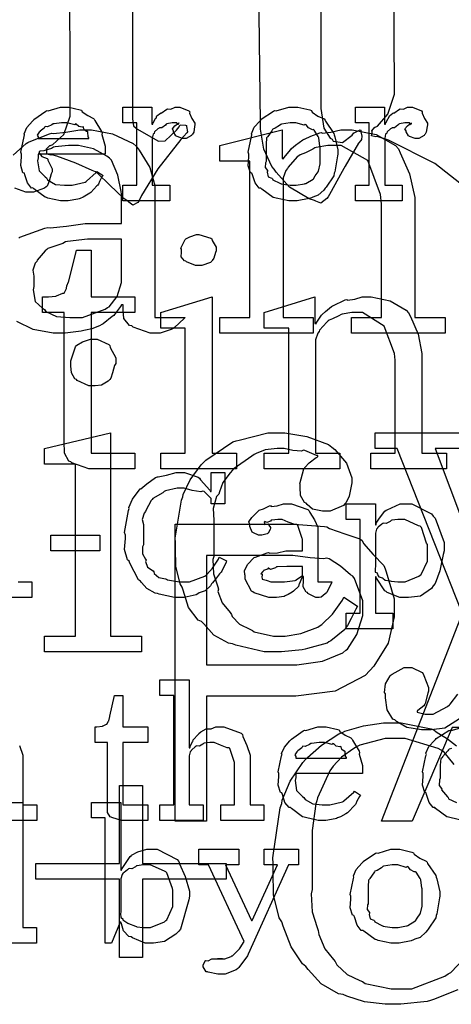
# Model space of a CAD drawing. Extents: x 0 to 8.5, y 0 to 11.
# Tile 335 of 379: x 5.266 to 5.65, y 7.796 to 8.67. Entities that reach past the tile are written whole.
import ezdxf

# ---------------------------------------------------------------- set-up
doc = ezdxf.new("R2010")
doc.units = 0
doc.layers.get('0').update_dxf_attribs({"linetype": 'CONTINUOUS'})

msp = doc.modelspace()

# ---------------------------------------------------------------- linework, layer by layer
at = {"color": 0}
for points in [[(5.66694, 8.51736), (5.63499, 8.54264), (5.59369, 8.56347), (5.58382, 8.56651), (5.58263, 8.56625), (5.57861, 8.56722), (5.57921, 8.57021), (5.57926, 8.57064), (5.57926, 8.57064), (5.57889, 8.57172), (5.5816, 8.57476), (5.58208, 8.57497), (5.58393, 8.57574), (5.59332, 8.58637), (5.59901, 8.60422), (5.59901, 8.61014), (5.59836, 8.74511)], [(5.36649, 8.73232), (5.36649, 8.58431), (5.36649, 8.58225), (5.36746, 8.57601), (5.36974, 8.57389), (5.37039, 8.57346), (5.38949, 8.56261), (5.38949, 8.5625), (5.39561, 8.56287), (5.40576, 8.57232), (5.40793, 8.57519), (5.40793, 8.57519), (5.40901, 8.57687), (5.41374, 8.57671), (5.41444, 8.57628), (5.41461, 8.57557), (5.41547, 8.57064), (5.41488, 8.56999), (5.40956, 8.56386), (5.38911, 8.53787), (5.37451, 8.51421), (5.37213, 8.50922), (5.37115, 8.50803), (5.36675, 8.50564), (5.36322, 8.50831), (5.36236, 8.50922), (5.35894, 8.51161), (5.34625, 8.52365), (5.33589, 8.53386), (5.33371, 8.53526), (5.33074, 8.5364), (5.31629, 8.54292), (5.29932, 8.54926), (5.29508, 8.55024), (5.294, 8.55003), (5.29036, 8.55078), (5.29058, 8.55344), (5.29053, 8.55393), (5.29053, 8.55393), (5.29025, 8.55561), (5.29318, 8.55849), (5.29378, 8.55871), (5.29585, 8.5594), (5.30567, 8.56836), (5.31119, 8.58475), (5.31114, 8.58908), (5.31093, 8.7321)], [(5.53386, 8.7091), (5.53386, 8.59733), (5.53386, 8.59153), (5.53629, 8.57406), (5.54215, 8.56515), (5.54383, 8.56413), (5.54482, 8.56261), (5.55306, 8.56142), (5.56164, 8.56788), (5.56293, 8.56999), (5.56326, 8.56988), (5.56858, 8.57264), (5.56922, 8.57215), (5.56922, 8.57086), (5.57021, 8.56689), (5.56972, 8.56386), (5.56922, 8.56304), (5.56722, 8.5606), (5.55539, 8.54021), (5.55425, 8.53808), (5.55257, 8.53538), (5.54156, 8.51519), (5.54036, 8.51313), (5.53917, 8.51139), (5.5339, 8.50738), (5.52919, 8.50922), (5.528, 8.50988), (5.52333, 8.51124), (5.50608, 8.52175), (5.49414, 8.53494), (5.49219, 8.53765), (5.49018, 8.53982), (5.48318, 8.55533), (5.48025, 8.57303), (5.48025, 8.57889), (5.48025, 8.57889), (5.47831, 8.72385)], [(5.26058, 8.55013), (5.27208, 8.56044), (5.27354, 8.56131), (5.27474, 8.56196), (5.29286, 8.56907), (5.29503, 8.56956), (5.29628, 8.56917), (5.30735, 8.57047), (5.31988, 8.5726), (5.32411, 8.5726), (5.33024, 8.5726), (5.34868, 8.56896), (5.36714, 8.56049), (5.3699, 8.55806), (5.37244, 8.55458), (5.38194, 8.53917), (5.38639, 8.52306), (5.38639, 8.51768), (5.38639, 8.40593), (5.41331, 8.40593), (5.41233, 8.405), (5.40375, 8.39686), (5.40267, 8.39615), (5.40093, 8.39512), (5.391, 8.39204), (5.38769, 8.39204), (5.38226, 8.39204), (5.36724, 8.39729), (5.366, 8.39833), (5.36393, 8.39882), (5.35878, 8.40494), (5.3584, 8.41271), (5.3584, 8.41525), (5.3584, 8.41721), (5.35667, 8.41721), (5.35596, 8.41547), (5.35058, 8.40847), (5.34993, 8.40767), (5.34842, 8.40679), (5.34039, 8.40022), (5.33931, 8.39963), (5.33713, 8.39849), (5.3304, 8.39572), (5.32497, 8.39458), (5.32346, 8.39421), (5.32096, 8.39367), (5.30686, 8.39204), (5.30219, 8.39204), (5.30219, 8.39204), (5.29622, 8.39204), (5.27843, 8.39512), (5.26383, 8.40235)], [(5.26551, 8.47624), (5.26644, 8.47721), (5.28868, 8.48525), (5.29135, 8.48579), (5.2934, 8.48551), (5.30806, 8.48708), (5.32449, 8.48926), (5.32997, 8.48926), (5.35667, 8.48926), (5.35667, 8.51531), (5.35639, 8.51779), (5.35363, 8.53233), (5.34776, 8.54557), (5.34603, 8.54742), (5.34375, 8.5491), (5.33192, 8.55556), (5.31858, 8.55871), (5.31413, 8.55871), (5.30974, 8.55871), (5.29785, 8.55746), (5.29656, 8.55718), (5.29454, 8.5561), (5.28787, 8.55388), (5.28456, 8.5535), (5.28375, 8.55306), (5.28375, 8.5524), (5.28347, 8.55197), (5.28592, 8.54899), (5.29069, 8.54704), (5.29135, 8.54633), (5.29139, 8.54557), (5.29525, 8.53787), (5.29525, 8.53526), (5.29432, 8.53347), (5.29249, 8.52701), (5.29069, 8.52263), (5.28982, 8.52181), (5.28847, 8.52061), (5.27869, 8.51704), (5.2755, 8.51704), (5.27192, 8.51704), (5.2621, 8.52083)], [(5.67285, 8.10867), (5.60146, 8.28944), (5.58192, 8.28944), (5.58192, 8.30333), (5.66222, 8.30333)], [(5.66222, 8.28944), (5.63531, 8.28944), (5.68739, 8.15099)], [(5.26503, 8.17085), (5.27718, 8.17085), (5.27718, 8.15696), (5.23899, 8.15696)], [(5.65685, 8.04921), (5.64393, 8.04107), (5.63157, 8.03944), (5.6275, 8.03944), (5.6275, 8.03944), (5.62315, 8.03944), (5.61025, 8.04172), (5.60092, 8.04688), (5.5995, 8.04833), (5.59771, 8.04904), (5.59256, 8.05735), (5.59104, 8.06788), (5.59104, 8.07135), (5.59022, 8.07281), (5.5911, 8.08046), (5.59538, 8.0874), (5.59625, 8.08849), (5.597, 8.08897), (5.60764, 8.095), (5.61122, 8.095), (5.61453, 8.095), (5.62369, 8.09033), (5.62446, 8.08936), (5.62511, 8.08772), (5.62924, 8.07726), (5.62924, 8.07374), (5.62869, 8.072), (5.62651, 8.06299), (5.62597, 8.06222), (5.62522, 8.06076), (5.61985, 8.05658), (5.61925, 8.05638), (5.61925, 8.05507), (5.61925, 8.05507), (5.62642, 8.05333), (5.62879, 8.05333), (5.63357, 8.05333), (5.64632, 8.06022), (5.64789, 8.06158), (5.64854, 8.06222), (5.65549, 8.07124)], [(5.65528, 7.80865), (5.63368, 7.79981), (5.63118, 7.79915), (5.62819, 7.79829), (5.60471, 7.79568), (5.5969, 7.79568), (5.5969, 7.79568), (5.59076, 7.79568), (5.57254, 7.79785), (5.55675, 7.80296), (5.5535, 7.80436), (5.54937, 7.80512), (5.53418, 7.81386), (5.52257, 7.82661), (5.52029, 7.82932), (5.51758, 7.83154), (5.50743, 7.84662), (5.50028, 7.86496), (5.49903, 7.86882), (5.49675, 7.8724), (5.49181, 7.89296), (5.49143, 7.91379), (5.49143, 7.92068), (5.49104, 7.92572), (5.49772, 7.97021), (5.49903, 7.97407), (5.49929, 7.977), (5.50657, 7.99397), (5.51779, 8.01053), (5.52007, 8.01313), (5.52192, 8.01503), (5.53444, 8.02593), (5.54964, 8.03586), (5.55285, 8.03722), (5.55518, 8.03819), (5.57167, 8.04292), (5.58925, 8.04568), (5.59517, 8.04568), (5.60493, 8.04568), (5.63162, 8.04047), (5.63422, 8.03939), (5.63618, 8.03771), (5.64632, 8.03142), (5.65419, 8.02533)], [(5.6595, 7.95893), (5.64817, 7.96149), (5.64697, 7.96197), (5.64556, 7.96224), (5.63564, 7.96957), (5.63482, 7.97043), (5.63363, 7.97038), (5.62989, 7.97499), (5.62765, 7.98221), (5.62722, 7.98346), (5.62597, 7.98383), (5.62397, 7.99035), (5.62462, 7.99804), (5.62462, 8.0006), (5.62397, 8.00222), (5.62696, 8.0165), (5.62744, 8.01774), (5.62701, 8.01878), (5.62956, 8.02458), (5.63476, 8.03011), (5.63569, 8.03097), (5.63618, 8.03168), (5.64725, 8.03879), (5.64849, 8.03922), (5.64942, 8.03885), (5.66092, 8.04226)], [(5.65218, 8.00885), (5.64318, 8.01964), (5.64051, 8.02138), (5.63781, 8.02285), (5.60872, 8.03179), (5.59907, 8.03179), (5.59082, 8.03179), (5.56836, 8.02582), (5.56608, 8.02463), (5.56299, 8.02289), (5.55225, 8.01535), (5.54476, 8.00717), (5.54329, 8.0051), (5.54178, 8.00299), (5.53093, 7.97922), (5.53028, 7.97646), (5.52946, 7.97374), (5.52615, 7.95008), (5.52615, 7.94217), (5.52615, 7.89768), (5.52522, 7.89393), (5.52604, 7.87787), (5.53049, 7.86393), (5.53136, 7.86122), (5.53201, 7.85775), (5.53743, 7.84506), (5.54486, 7.83561), (5.54656, 7.83365), (5.5479, 7.83089), (5.55713, 7.82221), (5.56847, 7.81694), (5.57086, 7.81586), (5.57324, 7.81429), (5.59619, 7.80957), (5.60385, 7.80957), (5.61458, 7.80957), (5.64388, 7.82064), (5.64681, 7.82281), (5.64914, 7.82394), (5.66092, 7.83643)], [(5.26611, 8.02572), (5.26932, 8.01714), (5.26932, 8.01426), (5.26932, 7.97282), (5.28168, 7.97282), (5.28168, 7.95893), (5.24328, 7.95893)], [(5.64963, 8.02306), (5.64768, 8.02229), (5.64719, 8.02186), (5.64638, 8.02078), (5.64187, 8.0154), (5.64154, 8.01471), (5.64031, 8.01406), (5.6396, 8.00803), (5.6396, 8.00603), (5.6396, 7.99647), (5.639, 7.99511), (5.63889, 7.99013), (5.641, 7.98747), (5.64133, 7.98671), (5.6409, 7.98622), (5.64615, 7.97988), (5.64675, 7.97933), (5.64714, 7.97831), (5.65419, 7.97487)], [(5.243, 7.9751), (5.26904, 7.9751), (5.26904, 7.86399), (5.28142, 7.86399), (5.28142, 7.8501), (5.25537, 7.8501)]]:
    msp.add_lwpolyline(points, dxfattribs=at)
for points in [[(5.30681, 8.50939), (5.30268, 8.50939), (5.2915, 8.51193), (5.29031, 8.51243), (5.2889, 8.51269), (5.27897, 8.52001), (5.27815, 8.52089), (5.27696, 8.52083), (5.27322, 8.52544), (5.271, 8.53267), (5.27056, 8.5339), (5.26932, 8.53429), (5.26731, 8.54081), (5.26796, 8.5485), (5.26796, 8.55106), (5.26731, 8.55263), (5.27029, 8.56674), (5.27078, 8.56799), (5.27035, 8.56901), (5.27279, 8.57465), (5.27772, 8.58014), (5.2786, 8.581), (5.27908, 8.58176), (5.28956, 8.58919), (5.29075, 8.58968), (5.29172, 8.58931), (5.30251, 8.59272), (5.30615, 8.59272), (5.30994, 8.59272), (5.32021, 8.59039), (5.32135, 8.5899), (5.322, 8.58854), (5.32682, 8.58513), (5.33187, 8.58274), (5.33263, 8.58188), (5.33311, 8.58078), (5.33914, 8.57112), (5.33957, 8.56993), (5.33919, 8.56836), (5.34218, 8.55817), (5.34218, 8.55474), (5.34218, 8.55106), (5.28293, 8.55106), (5.28293, 8.54758), (5.28222, 8.54497), (5.28358, 8.53618), (5.2889, 8.53088), (5.2901, 8.52979), (5.29113, 8.52815), (5.29812, 8.52408), (5.30626, 8.52328), (5.30897, 8.52328), (5.3131, 8.52328), (5.32443, 8.52599), (5.32547, 8.52653), (5.32568, 8.52686), (5.33442, 8.53456), (5.33501, 8.53543), (5.34044, 8.53196), (5.33946, 8.53076), (5.33718, 8.52658), (5.33632, 8.52414), (5.33589, 8.52349), (5.3349, 8.52279), (5.32943, 8.51688), (5.32872, 8.51633), (5.32721, 8.5154), (5.32264, 8.51269), (5.32004, 8.51167), (5.31917, 8.51133), (5.31799, 8.51085), (5.30957, 8.50939), (5.30681, 8.50939)], [(5.35792, 8.52328), (5.37028, 8.52328), (5.37028, 8.57883), (5.35792, 8.57883), (5.35792, 8.59272), (5.38374, 8.59272), (5.38374, 8.57753), (5.3846, 8.57753), (5.3846, 8.57753), (5.38493, 8.57872), (5.3871, 8.58251), (5.38743, 8.58296), (5.38743, 8.58296), (5.38813, 8.58496), (5.39133, 8.5874), (5.39176, 8.58772), (5.39204, 8.58746), (5.39708, 8.59099), (5.39763, 8.59119), (5.39763, 8.5911), (5.40056, 8.59082), (5.40435, 8.59272), (5.40565, 8.59272), (5.40858, 8.59272), (5.41661, 8.58931), (5.41737, 8.5886), (5.4171, 8.58724), (5.41922, 8.58257), (5.42193, 8.5785), (5.42193, 8.5771), (5.42171, 8.57547), (5.4209, 8.57053), (5.41976, 8.56874), (5.41932, 8.56819), (5.41889, 8.56739), (5.41433, 8.56494), (5.41282, 8.56494), (5.41103, 8.56494), (5.40608, 8.56657), (5.40565, 8.56689), (5.40517, 8.56706), (5.40306, 8.57069), (5.40306, 8.57189), (5.40278, 8.57189), (5.40192, 8.57351), (5.40414, 8.57601), (5.40435, 8.57622), (5.40429, 8.57622), (5.40424, 8.57622), (5.40728, 8.57835), (5.40761, 8.5784), (5.40761, 8.57861), (5.4075, 8.57824), (5.40653, 8.5771), (5.40603, 8.57883), (5.40587, 8.57883), (5.40528, 8.57883), (5.40392, 8.57883), (5.40349, 8.57883), (5.40175, 8.57883), (5.39708, 8.57775), (5.39654, 8.57753), (5.39578, 8.57661), (5.39253, 8.57443), (5.39063, 8.57437), (5.39025, 8.57406), (5.38917, 8.57329), (5.38607, 8.57075), (5.38585, 8.56961), (5.38569, 8.56928), (5.38476, 8.56858), (5.38396, 8.56521), (5.38396, 8.56407), (5.38396, 8.52328), (5.39958, 8.52328), (5.39958, 8.50939), (5.35792, 8.50939), (5.35792, 8.52328)], [(5.50928, 8.50939), (5.50521, 8.50939), (5.49419, 8.51178), (5.493, 8.51221), (5.49149, 8.51247), (5.48128, 8.51981), (5.48042, 8.52067), (5.47911, 8.52067), (5.47537, 8.52539), (5.47304, 8.53267), (5.4726, 8.5339), (5.47136, 8.53429), (5.46913, 8.54069), (5.46978, 8.5485), (5.46978, 8.55106), (5.46913, 8.55263), (5.47211, 8.56674), (5.4726, 8.56799), (5.47217, 8.56907), (5.47461, 8.57482), (5.47954, 8.58035), (5.48042, 8.58122), (5.4809, 8.58197), (5.49175, 8.58925), (5.493, 8.58968), (5.49397, 8.58931), (5.50543, 8.59272), (5.50928, 8.59272), (5.51329, 8.59272), (5.52408, 8.59022), (5.52533, 8.58968), (5.52593, 8.58832), (5.53114, 8.58479), (5.53683, 8.58219), (5.53771, 8.58122), (5.53803, 8.58014), (5.54525, 8.56928), (5.54574, 8.56799), (5.54622, 8.56646), (5.54878, 8.5549), (5.54878, 8.55106), (5.5485, 8.54949), (5.54622, 8.53521), (5.54574, 8.5339), (5.54525, 8.53179), (5.53857, 8.52165), (5.53771, 8.52067), (5.5364, 8.51893), (5.53131, 8.51443), (5.52653, 8.51275), (5.52533, 8.51221), (5.52344, 8.5115), (5.51281, 8.50939), (5.50928, 8.50939)], [(5.5644, 8.52328), (5.57676, 8.52328), (5.57676, 8.57883), (5.5644, 8.57883), (5.5644, 8.59272), (5.59022, 8.59272), (5.59022, 8.57753), (5.5911, 8.57753), (5.5911, 8.57753), (5.59142, 8.57872), (5.59358, 8.58251), (5.59392, 8.58296), (5.59392, 8.58296), (5.59462, 8.58496), (5.59782, 8.5874), (5.59825, 8.58772), (5.59853, 8.58746), (5.60357, 8.59099), (5.60411, 8.59119), (5.60411, 8.5911), (5.60704, 8.59082), (5.61083, 8.59272), (5.61214, 8.59272), (5.61507, 8.59272), (5.6231, 8.58931), (5.62386, 8.5886), (5.62358, 8.58724), (5.62571, 8.58257), (5.62842, 8.5785), (5.62842, 8.5771), (5.62819, 8.57547), (5.62739, 8.57053), (5.62625, 8.56874), (5.62582, 8.56819), (5.62538, 8.56739), (5.62082, 8.56494), (5.61931, 8.56494), (5.61751, 8.56494), (5.61257, 8.56657), (5.61214, 8.56689), (5.61165, 8.56706), (5.60954, 8.57069), (5.60954, 8.57189), (5.60926, 8.57189), (5.6084, 8.57351), (5.61062, 8.57601), (5.61083, 8.57622), (5.61079, 8.57622), (5.61074, 8.57622), (5.61376, 8.57835), (5.6141, 8.5784), (5.6141, 8.57861), (5.61399, 8.57824), (5.61301, 8.5771), (5.61253, 8.57883), (5.61236, 8.57883), (5.61176, 8.57883), (5.6104, 8.57883), (5.60997, 8.57883), (5.60824, 8.57883), (5.60357, 8.57775), (5.60303, 8.57753), (5.60226, 8.57661), (5.59901, 8.57443), (5.59711, 8.57437), (5.59674, 8.57406), (5.59565, 8.57329), (5.59256, 8.57075), (5.59233, 8.56961), (5.59218, 8.56928), (5.59125, 8.56858), (5.59044, 8.56521), (5.59044, 8.56407), (5.59044, 8.52328), (5.60607, 8.52328), (5.60607, 8.50939), (5.5644, 8.50939), (5.5644, 8.52328)], [(5.28293, 8.56494), (5.32785, 8.56494), (5.32785, 8.56581), (5.3271, 8.56608), (5.32676, 8.57064), (5.32656, 8.57101), (5.32585, 8.57096), (5.32368, 8.57249), (5.32308, 8.57487), (5.32264, 8.57514), (5.32194, 8.57476), (5.31879, 8.57542), (5.31657, 8.57764), (5.31592, 8.57775), (5.31521, 8.57687), (5.30838, 8.57883), (5.30615, 8.57883), (5.30365, 8.57883), (5.29688, 8.57796), (5.29617, 8.57775), (5.29508, 8.57687), (5.29113, 8.57508), (5.28922, 8.57542), (5.28879, 8.57514), (5.28825, 8.574), (5.28467, 8.57146), (5.28444, 8.57101), (5.28369, 8.57042), (5.28201, 8.56776), (5.28293, 8.56629), (5.28293, 8.56581), (5.28293, 8.56494)], [(5.44396, 8.40593), (5.47065, 8.40593), (5.47065, 8.54482), (5.44396, 8.54482), (5.44396, 8.55871), (5.49951, 8.5726), (5.49951, 8.54699), (5.50103, 8.54699), (5.50092, 8.54753), (5.507, 8.55512), (5.50776, 8.55588), (5.50776, 8.55588), (5.51124, 8.55886), (5.51774, 8.56353), (5.51882, 8.56413), (5.51915, 8.56429), (5.52485, 8.56685), (5.53293, 8.56982), (5.53444, 8.57021), (5.535, 8.56967), (5.54254, 8.57058), (5.55143, 8.5726), (5.55442, 8.5726), (5.56147, 8.5726), (5.58279, 8.56836), (5.60015, 8.55849), (5.6026, 8.55567), (5.60422, 8.55197), (5.61242, 8.53342), (5.61735, 8.51253), (5.61735, 8.50553), (5.61735, 8.40593), (5.64404, 8.40593), (5.64404, 8.39204), (5.56093, 8.39204), (5.56093, 8.40593), (5.58762, 8.40593), (5.58762, 8.50683), (5.58686, 8.51519), (5.57557, 8.54531), (5.55186, 8.55871), (5.544, 8.55871), (5.5401, 8.55871), (5.52968, 8.55692), (5.52838, 8.55653), (5.52664, 8.55524), (5.52024, 8.55225), (5.51531, 8.5504), (5.51426, 8.54958), (5.51281, 8.54844), (5.50472, 8.53928), (5.50407, 8.53808), (5.50271, 8.5364), (5.50017, 8.52983), (5.50038, 8.52399), (5.50038, 8.52203), (5.50038, 8.40593), (5.52707, 8.40593), (5.52707, 8.39204), (5.44396, 8.39204), (5.44396, 8.40593)], [(5.50928, 8.52328), (5.51193, 8.52328), (5.51915, 8.52458), (5.51992, 8.52479), (5.52046, 8.52496), (5.52681, 8.52869), (5.52729, 8.52914), (5.52729, 8.52914), (5.52865, 8.53162), (5.53142, 8.53526), (5.53163, 8.53586), (5.53163, 8.53586), (5.53315, 8.54221), (5.53315, 8.54432), (5.53315, 8.55778), (5.53299, 8.558), (5.53185, 8.56543), (5.53163, 8.56603), (5.53142, 8.56663), (5.52778, 8.57232), (5.52729, 8.57275), (5.52621, 8.57264), (5.52279, 8.57443), (5.52067, 8.5771), (5.51992, 8.57731), (5.51893, 8.57656), (5.51167, 8.57883), (5.50928, 8.57883), (5.50651, 8.57883), (5.49897, 8.57758), (5.49821, 8.57731), (5.49707, 8.57633), (5.49311, 8.57389), (5.49121, 8.57319), (5.49083, 8.57275), (5.49029, 8.57167), (5.48671, 8.56668), (5.48649, 8.56603), (5.4854, 8.56532), (5.48519, 8.55968), (5.48519, 8.55778), (5.48519, 8.54432), (5.4846, 8.54324), (5.48438, 8.53907), (5.48628, 8.53651), (5.48649, 8.53586), (5.48606, 8.53483), (5.48699, 8.53076), (5.49035, 8.52968), (5.49083, 8.52914), (5.49126, 8.52821), (5.49744, 8.52507), (5.49821, 8.52479), (5.49826, 8.52442), (5.50651, 8.52328), (5.50928, 8.52328)], [(5.42535, 8.45187), (5.42247, 8.45187), (5.4145, 8.45514), (5.41385, 8.45578), (5.41265, 8.45606), (5.40978, 8.45958), (5.40994, 8.46376), (5.40994, 8.46511), (5.40994, 8.46642), (5.4095, 8.46729), (5.41319, 8.4751), (5.41385, 8.47575), (5.41385, 8.47575), (5.41754, 8.47743), (5.42339, 8.47965), (5.42535, 8.47965), (5.42535, 8.47965), (5.43619, 8.4764), (5.43685, 8.47575), (5.43718, 8.47428), (5.44097, 8.46843), (5.44097, 8.46642), (5.44097, 8.46511), (5.44038, 8.46349), (5.43886, 8.45844), (5.43739, 8.45638), (5.43685, 8.45578), (5.43582, 8.45481), (5.42796, 8.45187), (5.42535, 8.45187)], [(5.31478, 8.40593), (5.32215, 8.40593), (5.34224, 8.41319), (5.34429, 8.41461), (5.34597, 8.41536), (5.35297, 8.42449), (5.35667, 8.43696), (5.35667, 8.44108), (5.35667, 8.47537), (5.33322, 8.47537), (5.32671, 8.47537), (5.30892, 8.47342), (5.30718, 8.47299), (5.30469, 8.47168), (5.29665, 8.46881), (5.2915, 8.46701), (5.29047, 8.46625), (5.28896, 8.46517), (5.28201, 8.45671), (5.28157, 8.45562), (5.28028, 8.45404), (5.27821, 8.44781), (5.27897, 8.4426), (5.27897, 8.44086), (5.27897, 8.43349), (5.27832, 8.43033), (5.28022, 8.41992), (5.28674, 8.41407), (5.28831, 8.41287), (5.28956, 8.41114), (5.29915, 8.40679), (5.31087, 8.40593), (5.31478, 8.40593)], [(5.33301, 8.27132), (5.32769, 8.27132), (5.31272, 8.27658), (5.31174, 8.27761), (5.30994, 8.27815), (5.3061, 8.28538), (5.30588, 8.29585), (5.30588, 8.29932), (5.30588, 8.41021), (5.28678, 8.41021), (5.28678, 8.4241), (5.28939, 8.4241), (5.29183, 8.4241), (5.2985, 8.42486), (5.29915, 8.42497), (5.29915, 8.42497), (5.30464, 8.42736), (5.30501, 8.42757), (5.30578, 8.42757), (5.30789, 8.43147), (5.30806, 8.43192), (5.30806, 8.43192), (5.30826, 8.43386), (5.30985, 8.43744), (5.31, 8.43799), (5.31674, 8.46576), (5.32997, 8.46576), (5.32997, 8.4241), (5.3686, 8.4241), (5.3686, 8.41021), (5.32997, 8.41021), (5.32997, 8.28521), (5.3686, 8.28521), (5.3686, 8.27132), (5.36697, 8.27132), (5.36328, 8.27132), (5.36208, 8.27132), (5.35992, 8.27132), (5.35504, 8.27132), (5.3534, 8.27132), (5.35086, 8.27132), (5.34511, 8.27132), (5.34321, 8.27132), (5.34065, 8.27132), (5.3349, 8.27132), (5.33301, 8.27132)], [(5.39171, 8.28521), (5.41342, 8.28521), (5.41342, 8.39632), (5.39171, 8.39632), (5.39171, 8.41021), (5.43728, 8.4241), (5.43728, 8.28521), (5.45876, 8.28521), (5.45876, 8.27132), (5.39171, 8.27132), (5.39171, 8.28521)], [(5.48356, 8.28521), (5.50526, 8.28521), (5.50526, 8.39632), (5.48356, 8.39632), (5.48356, 8.41021), (5.52849, 8.4241), (5.52849, 8.40044), (5.52979, 8.40044), (5.52962, 8.40076), (5.5344, 8.40782), (5.535, 8.40847), (5.535, 8.40847), (5.53776, 8.41103), (5.54318, 8.41553), (5.54411, 8.41607), (5.54454, 8.41618), (5.5555, 8.42139), (5.55669, 8.42171), (5.55757, 8.42117), (5.56381, 8.4221), (5.57047, 8.4241), (5.57275, 8.4241), (5.57835, 8.4241), (5.59517, 8.42057), (5.60965, 8.41237), (5.6116, 8.41), (5.61328, 8.40657), (5.62007, 8.3909), (5.62354, 8.37381), (5.62354, 8.36811), (5.62354, 8.28521), (5.64524, 8.28521), (5.64524, 8.27132), (5.57818, 8.27132), (5.57818, 8.28521), (5.59967, 8.28521), (5.59967, 8.36789), (5.59918, 8.37386), (5.59006, 8.398), (5.57069, 8.41021), (5.56429, 8.41021), (5.56114, 8.41021), (5.55274, 8.40881), (5.55171, 8.40847), (5.54986, 8.40739), (5.544, 8.40468), (5.54101, 8.40349), (5.54021, 8.40283), (5.53922, 8.40169), (5.53267, 8.39447), (5.53217, 8.3935), (5.53108, 8.39182), (5.52892, 8.38601), (5.52914, 8.38172), (5.52914, 8.38026), (5.52914, 8.28521), (5.55062, 8.28521), (5.55062, 8.27132), (5.48356, 8.27132), (5.48356, 8.28521)], [(5.33149, 8.345), (5.32781, 8.345), (5.31754, 8.34987), (5.31674, 8.35086), (5.31543, 8.35135), (5.31228, 8.35661), (5.31174, 8.3629), (5.31174, 8.36496), (5.31174, 8.36669), (5.31168, 8.36746), (5.31586, 8.37983), (5.31674, 8.38081), (5.31711, 8.38112), (5.32221, 8.38422), (5.32915, 8.38667), (5.33149, 8.38667), (5.33524, 8.38667), (5.3456, 8.38178), (5.34646, 8.38081), (5.34668, 8.37918), (5.35167, 8.36985), (5.35167, 8.36669), (5.35167, 8.36496), (5.35058, 8.36313), (5.34874, 8.35656), (5.34733, 8.35183), (5.34646, 8.35086), (5.34494, 8.34939), (5.33914, 8.34576), (5.33339, 8.345), (5.33149, 8.345)], [(5.28831, 8.12278), (5.31608, 8.12278), (5.31608, 8.27556), (5.28831, 8.27556), (5.28831, 8.28944), (5.3469, 8.30333), (5.3469, 8.12278), (5.37468, 8.12278), (5.37468, 8.10889), (5.28831, 8.10889), (5.28831, 8.12278)], [(5.49278, 8.10889), (5.48346, 8.10889), (5.45817, 8.11469), (5.45546, 8.11583), (5.45171, 8.11649), (5.43886, 8.12354), (5.42974, 8.13368), (5.4279, 8.13579), (5.42497, 8.13687), (5.41635, 8.14822), (5.41151, 8.16347), (5.41054, 8.16639), (5.40881, 8.16922), (5.405, 8.18494), (5.40468, 8.20085), (5.40468, 8.20611), (5.4044, 8.20985), (5.4101, 8.24349), (5.41118, 8.24647), (5.41146, 8.24843), (5.41781, 8.26156), (5.42763, 8.27501), (5.42964, 8.27707), (5.43164, 8.27908), (5.45568, 8.29531), (5.4585, 8.29639), (5.46115, 8.29699), (5.48682, 8.30333), (5.49539, 8.30333), (5.50185, 8.30333), (5.52126, 8.30018), (5.54058, 8.29286), (5.54357, 8.29075), (5.54628, 8.28857), (5.55653, 8.27632), (5.56136, 8.26324), (5.56136, 8.25885), (5.56076, 8.25597), (5.55886, 8.24701), (5.5561, 8.24154), (5.55507, 8.2404), (5.55399, 8.23876), (5.5421, 8.23389), (5.53814, 8.23389), (5.53521, 8.23389), (5.52647, 8.23563), (5.52171, 8.23969), (5.52078, 8.24083), (5.51921, 8.24143), (5.51568, 8.24761), (5.51535, 8.2551), (5.51535, 8.25754), (5.51514, 8.25819), (5.51878, 8.27132), (5.51947, 8.27229), (5.51958, 8.27246), (5.52354, 8.27658), (5.52974, 8.28153), (5.53097, 8.28207), (5.53097, 8.28315), (5.52979, 8.2831), (5.51969, 8.28771), (5.51839, 8.28792), (5.51665, 8.28717), (5.5089, 8.28754), (5.50119, 8.28944), (5.49864, 8.28944), (5.49507, 8.28944), (5.48438, 8.28814), (5.4764, 8.2851), (5.47456, 8.28424), (5.47239, 8.28271), (5.45676, 8.27165), (5.45546, 8.27012), (5.45313, 8.2679), (5.44689, 8.25922), (5.44385, 8.25092), (5.44308, 8.24886), (5.44119, 8.24675), (5.4381, 8.236), (5.43875, 8.22564), (5.43875, 8.22217), (5.43875, 8.19353), (5.43793, 8.19075), (5.43858, 8.17806), (5.44217, 8.16661), (5.44287, 8.16444), (5.44243, 8.16228), (5.44613, 8.15235), (5.45329, 8.14367), (5.45458, 8.14208), (5.45492, 8.14014), (5.46164, 8.13331), (5.47125, 8.12864), (5.47304, 8.12776), (5.47461, 8.12651), (5.49164, 8.12278), (5.49735, 8.12278), (5.50201, 8.12278), (5.51611, 8.12517), (5.53097, 8.13075), (5.53315, 8.13232), (5.53478, 8.13314), (5.54417, 8.14214), (5.5529, 8.15474), (5.55419, 8.15728), (5.56635, 8.14947), (5.56478, 8.14681), (5.5606, 8.13835), (5.55746, 8.13232), (5.55637, 8.13081), (5.55512, 8.12869), (5.54249, 8.11849), (5.54096, 8.11778), (5.53944, 8.11643), (5.52192, 8.11171), (5.51992, 8.11128), (5.51725, 8.11068), (5.49886, 8.10889), (5.49278, 8.10889)], [(5.40901, 8.15696), (5.40397, 8.15696), (5.39035, 8.16004), (5.38883, 8.16064), (5.38656, 8.16103), (5.37939, 8.16493), (5.37468, 8.17051), (5.37364, 8.17171), (5.3719, 8.1729), (5.36426, 8.18761), (5.36367, 8.18929), (5.36208, 8.19065), (5.35954, 8.19976), (5.36019, 8.20936), (5.36019, 8.21251), (5.35949, 8.21479), (5.36307, 8.23449), (5.36367, 8.23617), (5.36328, 8.23708), (5.36643, 8.24451), (5.3724, 8.25239), (5.37343, 8.25353), (5.37381, 8.25364), (5.37939, 8.25814), (5.3871, 8.26378), (5.38861, 8.26437), (5.38932, 8.26417), (5.39681, 8.2659), (5.40528, 8.26807), (5.40815, 8.26807), (5.41265, 8.26807), (5.42497, 8.26394), (5.42617, 8.26307), (5.42697, 8.26156), (5.43533, 8.25233), (5.43571, 8.25114), (5.43636, 8.25114), (5.43636, 8.26807), (5.44851, 8.26807), (5.44851, 8.24029), (5.43636, 8.24029), (5.43636, 8.24462), (5.43625, 8.24501), (5.43018, 8.25114), (5.42899, 8.25157), (5.42714, 8.25108), (5.41965, 8.25211), (5.41233, 8.25418), (5.40989, 8.25418), (5.40608, 8.25418), (5.39578, 8.25185), (5.39469, 8.25136), (5.3935, 8.25), (5.38471, 8.24496), (5.38406, 8.24419), (5.38303, 8.24311), (5.37853, 8.23443), (5.37819, 8.23335), (5.37701, 8.23199), (5.37517, 8.22624), (5.37625, 8.222), (5.37625, 8.22054), (5.37625, 8.20383), (5.37538, 8.20221), (5.37549, 8.19596), (5.37819, 8.19119), (5.37864, 8.19015), (5.3781, 8.18907), (5.37993, 8.18403), (5.38482, 8.18072), (5.38558, 8.17996), (5.38585, 8.17854), (5.39003, 8.17497), (5.39578, 8.17367), (5.39686, 8.17324), (5.39768, 8.17264), (5.40842, 8.17085), (5.41206, 8.17085), (5.41704, 8.17085), (5.43067, 8.17594), (5.43201, 8.17692), (5.43246, 8.17746), (5.43756, 8.18326), (5.44293, 8.19119), (5.44353, 8.19276), (5.45003, 8.18951), (5.44971, 8.18832), (5.44581, 8.18039), (5.44526, 8.17953), (5.4439, 8.178), (5.44021, 8.17324), (5.43767, 8.16997), (5.43679, 8.16911), (5.43582, 8.16732), (5.43104, 8.16292), (5.42583, 8.16108), (5.42464, 8.16043), (5.42318, 8.15956), (5.41254, 8.15696), (5.40901, 8.15696)], [(5.49229, 8.15696), (5.48757, 8.15696), (5.47456, 8.16129), (5.47342, 8.16217), (5.47217, 8.16265), (5.46669, 8.17339), (5.46669, 8.17692), (5.46615, 8.17719), (5.4661, 8.1811), (5.46832, 8.1856), (5.46864, 8.18625), (5.46853, 8.18636), (5.47461, 8.19254), (5.47537, 8.19299), (5.47586, 8.19276), (5.48606, 8.19689), (5.48731, 8.1971), (5.48844, 8.19635), (5.49528, 8.19672), (5.50261, 8.19863), (5.5051, 8.19863), (5.51747, 8.19863), (5.51747, 8.20904), (5.51714, 8.20958), (5.51329, 8.22114), (5.51247, 8.22185), (5.51064, 8.22185), (5.50483, 8.22413), (5.49946, 8.2264), (5.49772, 8.2264), (5.49571, 8.2264), (5.49029, 8.22586), (5.48969, 8.22575), (5.48904, 8.22499), (5.48589, 8.22358), (5.48415, 8.22461), (5.48383, 8.22444), (5.48383, 8.22424), (5.48356, 8.2239), (5.4841, 8.22194), (5.48699, 8.2225), (5.48731, 8.22228), (5.48747, 8.22136), (5.48904, 8.21929), (5.48904, 8.21858), (5.48876, 8.21761), (5.48687, 8.21436), (5.48643, 8.21403), (5.486, 8.21365), (5.48144, 8.21251), (5.47993, 8.21251), (5.47831, 8.21251), (5.47385, 8.21451), (5.47342, 8.2149), (5.47288, 8.21511), (5.47081, 8.22017), (5.47081, 8.22185), (5.47065, 8.22185), (5.46978, 8.22428), (5.4726, 8.22825), (5.47299, 8.22879), (5.47325, 8.22917), (5.4784, 8.23421), (5.47906, 8.23465), (5.47906, 8.2346), (5.48275, 8.23594), (5.48807, 8.23856), (5.48904, 8.23876), (5.48975, 8.23801), (5.49496, 8.23839), (5.5006, 8.24029), (5.5025, 8.24029), (5.50776, 8.24029), (5.52225, 8.23525), (5.52354, 8.23421), (5.52399, 8.23258), (5.528, 8.22607), (5.53114, 8.21951), (5.53114, 8.21729), (5.53114, 8.17085), (5.54351, 8.17085), (5.54308, 8.16992), (5.53922, 8.16178), (5.53874, 8.16108), (5.53754, 8.16026), (5.53413, 8.1575), (5.53233, 8.15696), (5.53179, 8.15696), (5.52929, 8.15696), (5.52235, 8.16075), (5.52181, 8.16151), (5.52061, 8.16189), (5.51818, 8.1665), (5.51833, 8.17219), (5.51833, 8.1741), (5.51833, 8.17563), (5.51747, 8.17563), (5.51693, 8.17464), (5.51454, 8.16906), (5.51421, 8.16846), (5.51389, 8.16699), (5.50993, 8.16303), (5.50944, 8.1626), (5.50831, 8.16189), (5.50489, 8.15967), (5.50276, 8.15875), (5.50206, 8.15847), (5.50119, 8.1581), (5.49451, 8.15696), (5.49229, 8.15696)], [(5.55615, 8.14307), (5.56853, 8.14307), (5.56853, 8.2264), (5.55615, 8.2264), (5.55615, 8.24029), (5.58219, 8.24029), (5.58219, 8.22162), (5.58285, 8.22162), (5.58285, 8.22314), (5.58572, 8.22754), (5.59071, 8.23378), (5.59174, 8.23465), (5.59267, 8.23492), (5.60417, 8.24029), (5.60801, 8.24029), (5.61442, 8.24029), (5.632, 8.23128), (5.63363, 8.22944), (5.63514, 8.22743), (5.64318, 8.20583), (5.64318, 8.19863), (5.64231, 8.19526), (5.63943, 8.18078), (5.63519, 8.16943), (5.63363, 8.16758), (5.63194, 8.16493), (5.62229, 8.15831), (5.61154, 8.15696), (5.60801, 8.15696), (5.60394, 8.15696), (5.59278, 8.16151), (5.59174, 8.16237), (5.59065, 8.16287), (5.58328, 8.17415), (5.58285, 8.1754), (5.58219, 8.1754), (5.58219, 8.14307), (5.59782, 8.14307), (5.59782, 8.12918), (5.55615, 8.12918), (5.55615, 8.14307)], [(5.60411, 8.17085), (5.60856, 8.17085), (5.62082, 8.17594), (5.6219, 8.17692), (5.62272, 8.17746), (5.62842, 8.18929), (5.62842, 8.19319), (5.62842, 8.20404), (5.62761, 8.20529), (5.62299, 8.21935), (5.6219, 8.22032), (5.62061, 8.22071), (5.60824, 8.2264), (5.60411, 8.2264), (5.60211, 8.2264), (5.59674, 8.22569), (5.59608, 8.22553), (5.59526, 8.22461), (5.59169, 8.22282), (5.58942, 8.22319), (5.58892, 8.22293), (5.58783, 8.22211), (5.58464, 8.21967), (5.5841, 8.21886), (5.58393, 8.21858), (5.58306, 8.21772), (5.58219, 8.21414), (5.58219, 8.21294), (5.58219, 8.18431), (5.58187, 8.18321), (5.58197, 8.17953), (5.58365, 8.17888), (5.58393, 8.17844), (5.58376, 8.17779), (5.58529, 8.17529), (5.58838, 8.17464), (5.58892, 8.17432), (5.58886, 8.17426), (5.59088, 8.17236), (5.59543, 8.17188), (5.59608, 8.17171), (5.59631, 8.1715), (5.60215, 8.17085), (5.60411, 8.17085)], [(5.40435, 7.95828), (5.40435, 8.22217), (5.50049, 8.22217), (5.51014, 8.22217), (5.53689, 8.22021), (5.53911, 8.21978), (5.54144, 8.21832), (5.55518, 8.21371), (5.56847, 8.20915), (5.57058, 8.20762), (5.57156, 8.20508), (5.58035, 8.19532), (5.58968, 8.18539), (5.59099, 8.18267), (5.59174, 8.17985), (5.59879, 8.15576), (5.59879, 8.14774), (5.59879, 8.13992), (5.59343, 8.11638), (5.58089, 8.09597), (5.57731, 8.09218), (5.57319, 8.08768), (5.54639, 8.074), (5.51144, 8.06939), (5.49983, 8.06939), (5.43213, 8.06939), (5.43213, 7.95828), (5.40435, 7.95828)], [(5.58772, 7.95828), (5.69038, 8.22217), (5.72683, 8.22217), (5.82949, 7.95828), (5.80214, 7.95828), (5.76699, 8.04161), (5.65022, 8.04161), (5.61486, 7.95828), (5.58772, 7.95828)], [(5.29417, 8.21251), (5.33757, 8.21251), (5.33757, 8.19863), (5.29417, 8.19863), (5.29417, 8.21251)], [(5.43213, 8.09717), (5.50483, 8.09717), (5.51237, 8.09717), (5.53515, 8.10042), (5.55333, 8.10801), (5.55583, 8.11019), (5.55729, 8.11128), (5.5656, 8.12418), (5.57101, 8.14106), (5.57101, 8.14665), (5.57101, 8.15397), (5.56358, 8.17393), (5.56212, 8.17594), (5.56022, 8.17719), (5.55117, 8.1849), (5.54107, 8.19135), (5.53868, 8.192), (5.53635, 8.19146), (5.52414, 8.19239), (5.509, 8.19439), (5.50396, 8.19439), (5.43213, 8.19439), (5.43213, 8.09717)], [(5.49815, 8.17085), (5.50157, 8.17085), (5.51085, 8.17231), (5.51183, 8.17258), (5.51178, 8.17275), (5.51747, 8.17654), (5.51747, 8.17779), (5.51747, 8.18474), (5.50662, 8.18474), (5.50358, 8.18474), (5.49528, 8.1844), (5.49447, 8.18431), (5.49338, 8.18343), (5.4891, 8.18207), (5.48731, 8.18317), (5.48687, 8.183), (5.48649, 8.18218), (5.48296, 8.18104), (5.48275, 8.18083), (5.48215, 8.18024), (5.48058, 8.17817), (5.48167, 8.1779), (5.48167, 8.17779), (5.48167, 8.17626), (5.48128, 8.17583), (5.48156, 8.17324), (5.48525, 8.17242), (5.486, 8.17215), (5.486, 8.17215), (5.48947, 8.17101), (5.49599, 8.17085), (5.49815, 8.17085)], [(5.39085, 7.97282), (5.40321, 7.97282), (5.40321, 8.07004), (5.39085, 8.07004), (5.39085, 8.08393), (5.41689, 8.08393), (5.41689, 8.0236), (5.41754, 8.0236), (5.41754, 8.0236), (5.41803, 8.02556), (5.42003, 8.02935), (5.42036, 8.02989), (5.42008, 8.03039), (5.42503, 8.03575), (5.42557, 8.03618), (5.42557, 8.03618), (5.42725, 8.03771), (5.43201, 8.04031), (5.43272, 8.04053), (5.43278, 8.04031), (5.43631, 8.04031), (5.4406, 8.04226), (5.44206, 8.04226), (5.4476, 8.04226), (5.46306, 8.03651), (5.46419, 8.03532), (5.46446, 8.03358), (5.46799, 8.02572), (5.47092, 8.01714), (5.47092, 8.01426), (5.47092, 7.97282), (5.48307, 7.97282), (5.48307, 7.95893), (5.44488, 7.95893), (5.44488, 7.97282), (5.45725, 7.97282), (5.45725, 8.0095), (5.45697, 8.01036), (5.45307, 8.02285), (5.45226, 8.0236), (5.45047, 8.02365), (5.44456, 8.02604), (5.43892, 8.02838), (5.43707, 8.02838), (5.43522, 8.02838), (5.43028, 8.02767), (5.42969, 8.0275), (5.42904, 8.02664), (5.42589, 8.02496), (5.42367, 8.02539), (5.42318, 8.02513), (5.42219, 8.02431), (5.41928, 8.02186), (5.41878, 8.02106), (5.41862, 8.02078), (5.41781, 8.01986), (5.41689, 8.01633), (5.41689, 8.01514), (5.41689, 7.97282), (5.42925, 7.97282), (5.42925, 7.95893), (5.39085, 7.95893), (5.39085, 7.97282)], [(5.35981, 7.95893), (5.35678, 7.95893), (5.34819, 7.96149), (5.34765, 7.96197), (5.34663, 7.96224), (5.34424, 7.96593), (5.3444, 7.97114), (5.3444, 7.97282), (5.3444, 8.02838), (5.33333, 8.02838), (5.33333, 8.04226), (5.33485, 8.04226), (5.33485, 8.04226), (5.33996, 8.04281), (5.34028, 8.04292), (5.3406, 8.04297), (5.34353, 8.04449), (5.34375, 8.04465), (5.34375, 8.04465), (5.34538, 8.04719), (5.34549, 8.04747), (5.34549, 8.04747), (5.34646, 8.05122), (5.34657, 8.0516), (5.35047, 8.07004), (5.35807, 8.07004), (5.35807, 8.04226), (5.38021, 8.04226), (5.38021, 8.02838), (5.35807, 8.02838), (5.35807, 7.97282), (5.38021, 7.97282), (5.38021, 7.95893), (5.37924, 7.95893), (5.37701, 7.95893), (5.37631, 7.95893), (5.37506, 7.95893), (5.37224, 7.95893), (5.37131, 7.95893), (5.3699, 7.95893), (5.36669, 7.95893), (5.36567, 7.95893), (5.36421, 7.95893), (5.36089, 7.95893), (5.35981, 7.95893)], [(5.53543, 7.95893), (5.53131, 7.95893), (5.52013, 7.96149), (5.51893, 7.96197), (5.51753, 7.96224), (5.5076, 7.96957), (5.50678, 7.97043), (5.50558, 7.97038), (5.50185, 7.97499), (5.49962, 7.98221), (5.49918, 7.98346), (5.49794, 7.98383), (5.49593, 7.99035), (5.49658, 7.99804), (5.49658, 8.0006), (5.49593, 8.00217), (5.49892, 8.01628), (5.4994, 8.01753), (5.49897, 8.01856), (5.50142, 8.02419), (5.50635, 8.02968), (5.50722, 8.03054), (5.50771, 8.03131), (5.51818, 8.03874), (5.51937, 8.03922), (5.52035, 8.03885), (5.53114, 8.04226), (5.53478, 8.04226), (5.53857, 8.04226), (5.54883, 8.03993), (5.54997, 8.03944), (5.55062, 8.03808), (5.55544, 8.03467), (5.56049, 8.03228), (5.56125, 8.03142), (5.56174, 8.03033), (5.56776, 8.02067), (5.56819, 8.01947), (5.56782, 8.0179), (5.57081, 8.00771), (5.57081, 8.00429), (5.57081, 8.0006), (5.51156, 8.0006), (5.51156, 7.99713), (5.51085, 7.99451), (5.51221, 7.98574), (5.51753, 7.98042), (5.51872, 7.97933), (5.51975, 7.97771), (5.52675, 7.97364), (5.53489, 7.97282), (5.5376, 7.97282), (5.54172, 7.97282), (5.55306, 7.97553), (5.5541, 7.97607), (5.55431, 7.9764), (5.56304, 7.9841), (5.56364, 7.98497), (5.56907, 7.9815), (5.56808, 7.98031), (5.56581, 7.97613), (5.56494, 7.97368), (5.56451, 7.97304), (5.56353, 7.97233), (5.55806, 7.96642), (5.55735, 7.96588), (5.55583, 7.96496), (5.55126, 7.96224), (5.54867, 7.96121), (5.54779, 7.96089), (5.5466, 7.96039), (5.53819, 7.95893), (5.53543, 7.95893)], [(5.51156, 8.01449), (5.55647, 8.01449), (5.55647, 8.01535), (5.55572, 8.01563), (5.55539, 8.02018), (5.55518, 8.02056), (5.55447, 8.02051), (5.55231, 8.02203), (5.55171, 8.02442), (5.55126, 8.02468), (5.55057, 8.02431), (5.54742, 8.02496), (5.54519, 8.02718), (5.54454, 8.02729), (5.54383, 8.02642), (5.537, 8.02838), (5.53478, 8.02838), (5.53228, 8.02838), (5.5255, 8.0275), (5.52479, 8.02729), (5.52371, 8.02642), (5.51975, 8.02463), (5.51785, 8.02496), (5.51742, 8.02468), (5.51687, 8.02354), (5.51329, 8.021), (5.51307, 8.02056), (5.51232, 8.01997), (5.51064, 8.01731), (5.51156, 8.01585), (5.51156, 8.01535), (5.51156, 8.01449)], [(5.35514, 7.90679), (5.28071, 7.90679), (5.28071, 7.92068), (5.35514, 7.92068), (5.35514, 7.99013), (5.37532, 7.99013), (5.37532, 7.92068), (5.44976, 7.92068), (5.44976, 7.90679), (5.37532, 7.90679), (5.37532, 7.83735), (5.35514, 7.83735), (5.35514, 7.90679)], [(5.38211, 7.8501), (5.37793, 7.8501), (5.36643, 7.85465), (5.3654, 7.85553), (5.36344, 7.85596), (5.35846, 7.86083), (5.35672, 7.86729), (5.35628, 7.86854), (5.35563, 7.86854), (5.34782, 7.8501), (5.34239, 7.8501), (5.34239, 7.96121), (5.33003, 7.96121), (5.33003, 7.9751), (5.35607, 7.9751), (5.35607, 7.91476), (5.35672, 7.91476), (5.35693, 7.91531), (5.36458, 7.92692), (5.36561, 7.92779), (5.36567, 7.92806), (5.37136, 7.93099), (5.37939, 7.93343), (5.38211, 7.93343), (5.38851, 7.93343), (5.40608, 7.92443), (5.40771, 7.92258), (5.40826, 7.92057), (5.41331, 7.90918), (5.41726, 7.89615), (5.41726, 7.89176), (5.41656, 7.8884), (5.40929, 7.86257), (5.40771, 7.86074), (5.40506, 7.85807), (5.39497, 7.85146), (5.38531, 7.8501), (5.38211, 7.8501)], [(5.44547, 7.82232), (5.44239, 7.82232), (5.43375, 7.82417), (5.43311, 7.82449), (5.43197, 7.82465), (5.42942, 7.82894), (5.42942, 7.83035), (5.42942, 7.83035), (5.43121, 7.83442), (5.43158, 7.83469), (5.43158, 7.83469), (5.4336, 7.83431), (5.43712, 7.83621), (5.43832, 7.83621), (5.43832, 7.83621), (5.44271, 7.83621), (5.44417, 7.83621), (5.44417, 7.83621), (5.44635, 7.83621), (5.44635, 7.83621), (5.44596, 7.83621), (5.4451, 7.83621), (5.44482, 7.83621), (5.44412, 7.83621), (5.44249, 7.83621), (5.442, 7.83621), (5.44308, 7.83621), (5.44553, 7.83621), (5.44635, 7.83621), (5.44846, 7.83621), (5.4541, 7.83822), (5.45481, 7.8386), (5.45529, 7.83876), (5.46164, 7.84494), (5.46218, 7.84576), (5.46565, 7.8514), (5.43397, 7.91954), (5.42551, 7.91954), (5.42551, 7.93343), (5.4611, 7.93343), (5.4611, 7.91954), (5.44917, 7.91954), (5.47217, 7.87028), (5.47282, 7.87028), (5.49539, 7.91954), (5.48346, 7.91954), (5.48346, 7.93343), (5.51383, 7.93343), (5.51383, 7.91954), (5.50515, 7.91954), (5.46935, 7.84033), (5.46853, 7.83871), (5.46099, 7.8284), (5.46001, 7.82753), (5.45844, 7.82622), (5.44868, 7.82232), (5.44547, 7.82232)], [(5.59983, 7.8501), (5.59576, 7.8501), (5.58475, 7.85249), (5.58356, 7.85292), (5.58203, 7.85319), (5.57183, 7.86051), (5.57096, 7.86139), (5.56967, 7.86139), (5.56592, 7.8661), (5.56358, 7.87337), (5.56315, 7.87463), (5.5619, 7.875), (5.55968, 7.8814), (5.56033, 7.88921), (5.56033, 7.89176), (5.55968, 7.89333), (5.56267, 7.90744), (5.56315, 7.90869), (5.56272, 7.90978), (5.56515, 7.91553), (5.5701, 7.92106), (5.57096, 7.92193), (5.57146, 7.92269), (5.58231, 7.92996), (5.58356, 7.93039), (5.58453, 7.93001), (5.59597, 7.93343), (5.59983, 7.93343), (5.60385, 7.93343), (5.61464, 7.93093), (5.61589, 7.93039), (5.61649, 7.92904), (5.62169, 7.92551), (5.62739, 7.9229), (5.62825, 7.92193), (5.62858, 7.92085), (5.63579, 7.91), (5.63629, 7.90869), (5.63678, 7.90717), (5.63932, 7.89561), (5.63932, 7.89176), (5.63906, 7.89019), (5.63678, 7.87592), (5.63629, 7.87463), (5.63579, 7.8725), (5.62913, 7.86236), (5.62825, 7.86139), (5.62696, 7.85965), (5.62185, 7.85514), (5.61708, 7.85346), (5.61589, 7.85292), (5.61399, 7.85221), (5.60335, 7.8501), (5.59983, 7.8501)], [(5.37799, 7.86399), (5.38249, 7.86399), (5.39492, 7.86908), (5.396, 7.87007), (5.39703, 7.87061), (5.4025, 7.88243), (5.4025, 7.88633), (5.4025, 7.89719), (5.40192, 7.89844), (5.39708, 7.91249), (5.396, 7.91347), (5.39486, 7.91385), (5.38217, 7.91954), (5.37799, 7.91954), (5.37597, 7.91954), (5.37061, 7.91883), (5.36996, 7.91868), (5.36931, 7.91775), (5.36594, 7.91596), (5.3635, 7.91639), (5.36301, 7.91607), (5.36203, 7.91525), (5.35906, 7.91282), (5.35824, 7.91206), (5.35801, 7.91174), (5.35732, 7.91086), (5.35607, 7.90728), (5.35607, 7.90608), (5.35607, 7.87744), (5.3559, 7.87631), (5.35622, 7.87267), (5.35769, 7.87196), (5.35801, 7.87158), (5.35796, 7.87061), (5.36247, 7.86778), (5.36301, 7.86746), (5.36301, 7.86746), (5.36931, 7.86501), (5.36996, 7.86486), (5.37044, 7.86464), (5.37608, 7.86399), (5.37799, 7.86399)], [(5.59983, 7.86399), (5.60249, 7.86399), (5.60969, 7.86529), (5.61046, 7.8655), (5.611, 7.86567), (5.61735, 7.86942), (5.61783, 7.86985), (5.61783, 7.86985), (5.61919, 7.87235), (5.62196, 7.87597), (5.62218, 7.87657), (5.62218, 7.87657), (5.62369, 7.88292), (5.62369, 7.88504), (5.62369, 7.89849), (5.62354, 7.89871), (5.6224, 7.90614), (5.62218, 7.90674), (5.62196, 7.90733), (5.61833, 7.91303), (5.61783, 7.91347), (5.61675, 7.91336), (5.61333, 7.91515), (5.61122, 7.91781), (5.61046, 7.91803), (5.60949, 7.91726), (5.60221, 7.91954), (5.59983, 7.91954), (5.59706, 7.91954), (5.58951, 7.91829), (5.58876, 7.91803), (5.58762, 7.91704), (5.58365, 7.91461), (5.58176, 7.9139), (5.58138, 7.91347), (5.58083, 7.91237), (5.57726, 7.90739), (5.57704, 7.90674), (5.57596, 7.90603), (5.57574, 7.90039), (5.57574, 7.89849), (5.57574, 7.88504), (5.57514, 7.88396), (5.57493, 7.87978), (5.57682, 7.87722), (5.57704, 7.87657), (5.57661, 7.87554), (5.57753, 7.87147), (5.58089, 7.87039), (5.58138, 7.86985), (5.58182, 7.86893), (5.588, 7.86578), (5.58876, 7.8655), (5.58882, 7.86513), (5.59706, 7.86399), (5.59983, 7.86399)]]:
    msp.add_lwpolyline(points, close=True, dxfattribs=at)

doc.saveas('drawing.dxf')
